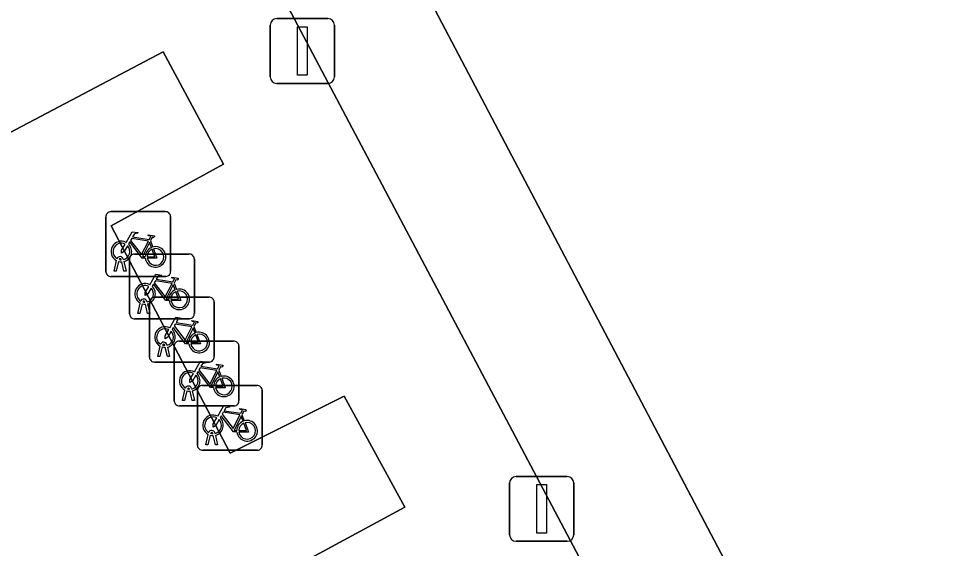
# Model space of a CAD drawing. Extents: x 162879 to 165540, y 384011 to 385181.
# Drawn here: x 163028.48 to 163042.86, y 384216.24 to 384224.42 of the extents above; entities that cross this region are included whole.
import ezdxf

# ---------------------------------------------------------------- set-up
doc = ezdxf.new("R2010")
doc.units = 0
for name, color, linetype in [('IMGEO_Fietsenrek', 7, 'Continuous'), ('IMGEO_Groenvoorziening', 7, 'Continuous'), ('IMGEO_Lichtmast', 7, 'Continuous'), ('IMGEO_Parkeervlak_open', 7, 'Continuous'), ('IMGEO_Rijbaan_lokaal_open', 7, 'Continuous')]:
    doc.layers.add(name, color=color, linetype=linetype)

msp = doc.modelspace()

# ---------------------------------------------------------------- linework, layer by layer
at = {"layer": 'IMGEO_Fietsenrek'}
for p, q in [((163029.904, 384221.441), (163030.745, 384221.441)), ((163030.745, 384221.441), (163029.904, 384221.441)), ((163029.829, 384220.516), (163029.829, 384221.357)), ((163029.829, 384221.357), (163029.829, 384220.516)), ((163030.829, 384221.366), (163030.829, 384220.525)), ((163030.829, 384220.525), (163030.829, 384221.366)), ((163030.516, 384220.99), (163030.552, 384220.895)), ((163029.956, 384220.525), (163029.995, 384220.685)), ((163030.025, 384220.673), (163029.99, 384220.525)), ((163030.067, 384220.697), (163030.066, 384220.701)), ((163030.108, 384220.525), (163030.074, 384220.667)), ((163030.098, 384220.708), (163030.099, 384220.701)), ((163030.106, 384220.671), (163030.141, 384220.525)), ((163030.195, 384219.862), (163030.195, 384220.703)), ((163030.195, 384220.703), (163030.195, 384219.862)), ((163030.27, 384220.787), (163031.111, 384220.787)), ((163031.111, 384220.787), (163030.27, 384220.787)), ((163031.195, 384220.712), (163031.195, 384219.871)), ((163031.195, 384219.871), (163031.195, 384220.712)), ((163029.99, 384220.525), (163029.956, 384220.525)), ((163030.141, 384220.525), (163030.108, 384220.525)), ((163030.754, 384220.441), (163029.913, 384220.441)), ((163029.913, 384220.441), (163030.754, 384220.441)), ((163030.882, 384220.336), (163030.918, 384220.241)), ((163030.577, 384220.12), (163031.418, 384220.12)), ((163031.418, 384220.12), (163030.577, 384220.12)), ((163030.322, 384219.871), (163030.361, 384220.031)), ((163030.391, 384220.019), (163030.356, 384219.871)), ((163030.433, 384220.043), (163030.432, 384220.047)), ((163030.474, 384219.871), (163030.44, 384220.013)), ((163030.464, 384220.054), (163030.465, 384220.047)), ((163030.472, 384220.017), (163030.507, 384219.871)), ((163030.502, 384219.195), (163030.502, 384220.036)), ((163030.502, 384220.036), (163030.502, 384219.195)), ((163031.502, 384220.045), (163031.502, 384219.204)), ((163031.502, 384219.204), (163031.502, 384220.045)), ((163030.356, 384219.871), (163030.322, 384219.871)), ((163030.507, 384219.871), (163030.474, 384219.871)), ((163031.12, 384219.787), (163030.279, 384219.787)), ((163030.279, 384219.787), (163031.12, 384219.787)), ((163031.189, 384219.669), (163031.225, 384219.574)), ((163030.74, 384219.376), (163030.739, 384219.38)), ((163030.771, 384219.387), (163030.772, 384219.38)), ((163030.959, 384219.443), (163031.8, 384219.443)), ((163031.8, 384219.443), (163030.959, 384219.443)), ((163030.629, 384219.204), (163030.668, 384219.364)), ((163030.698, 384219.352), (163030.663, 384219.204)), ((163030.781, 384219.204), (163030.747, 384219.346)), ((163030.779, 384219.35), (163030.814, 384219.204)), ((163030.884, 384218.518), (163030.884, 384219.359)), ((163030.884, 384219.359), (163030.884, 384218.518)), ((163031.884, 384219.368), (163031.884, 384218.527)), ((163031.884, 384218.527), (163031.884, 384219.368)), ((163031.427, 384219.12), (163030.586, 384219.12)), ((163030.586, 384219.12), (163031.427, 384219.12)), ((163030.663, 384219.204), (163030.629, 384219.204)), ((163030.814, 384219.204), (163030.781, 384219.204)), ((163031.571, 384218.992), (163031.607, 384218.897)), ((163031.011, 384218.527), (163031.05, 384218.687)), ((163031.08, 384218.675), (163031.045, 384218.527)), ((163031.122, 384218.699), (163031.121, 384218.703)), ((163031.163, 384218.527), (163031.129, 384218.669)), ((163031.153, 384218.71), (163031.154, 384218.703)), ((163031.161, 384218.673), (163031.196, 384218.527)), ((163031.243, 384217.833), (163031.243, 384218.674)), ((163031.243, 384218.674), (163031.243, 384217.833)), ((163031.318, 384218.758), (163032.159, 384218.758)), ((163032.159, 384218.758), (163031.318, 384218.758)), ((163032.243, 384218.683), (163032.243, 384217.842)), ((163032.243, 384217.842), (163032.243, 384218.683)), ((163031.045, 384218.527), (163031.011, 384218.527)), ((163031.196, 384218.527), (163031.163, 384218.527)), ((163031.809, 384218.443), (163030.968, 384218.443)), ((163030.968, 384218.443), (163031.809, 384218.443)), ((163031.93, 384218.307), (163031.966, 384218.212)), ((163031.37, 384217.842), (163031.409, 384218.002)), ((163031.439, 384217.99), (163031.404, 384217.842)), ((163031.481, 384218.014), (163031.48, 384218.018)), ((163031.522, 384217.842), (163031.488, 384217.984)), ((163031.512, 384218.025), (163031.513, 384218.018)), ((163031.52, 384217.988), (163031.555, 384217.842)), ((163031.404, 384217.842), (163031.37, 384217.842)), ((163031.555, 384217.842), (163031.522, 384217.842)), ((163032.168, 384217.758), (163031.327, 384217.758)), ((163031.327, 384217.758), (163032.168, 384217.758))]:
    msp.add_line(p, q, dxfattribs=at)
for points in [[(163030.142, 384220.967), (163030.237, 384221.131), (163030.323, 384221.117), (163030.325, 384221.108), (163030.269, 384221.097), (163030.242, 384221.052), (163030.498, 384221.011)], [(163030.438, 384220.723), (163030.388, 384220.723), (163030.197, 384220.974), (163030.178, 384220.942)], [(163030.485, 384220.986), (163030.228, 384221.027), (163030.211, 384220.998), (163030.378, 384220.778), (163030.485, 384220.986)], [(163030.533, 384220.888), (163030.503, 384220.965), (163030.394, 384220.747), (163030.437, 384220.747)], [(163030.498, 384221.011), (163030.523, 384221.06), (163030.517, 384221.064), (163030.494, 384221.068), (163030.482, 384221.075), (163030.481, 384221.078), (163030.483, 384221.083), (163030.578, 384221.068), (163030.58, 384221.058), (163030.57, 384221.045), (163030.558, 384221.039), (163030.544, 384221.045), (163030.516, 384220.99)], [(163030.163, 384220.915), (163030.111, 384220.825), (163030.071, 384220.8), (163030.072, 384220.847), (163030.127, 384220.941)], [(163030.467, 384220.747), (163030.587, 384220.746), (163030.543, 384220.86)], [(163030.563, 384220.867), (163030.618, 384220.722), (163030.468, 384220.722)], [(163030.508, 384220.313), (163030.603, 384220.477), (163030.689, 384220.463), (163030.691, 384220.454), (163030.635, 384220.443), (163030.608, 384220.398), (163030.864, 384220.357)], [(163030.864, 384220.357), (163030.889, 384220.406), (163030.883, 384220.41), (163030.86, 384220.414), (163030.848, 384220.421), (163030.847, 384220.424), (163030.849, 384220.429), (163030.944, 384220.414), (163030.946, 384220.404), (163030.936, 384220.391), (163030.924, 384220.385), (163030.91, 384220.391), (163030.882, 384220.336)], [(163030.529, 384220.261), (163030.477, 384220.171), (163030.437, 384220.146), (163030.438, 384220.193), (163030.493, 384220.287)], [(163030.804, 384220.069), (163030.754, 384220.069), (163030.563, 384220.32), (163030.544, 384220.288)], [(163030.851, 384220.332), (163030.594, 384220.373), (163030.577, 384220.344), (163030.744, 384220.124), (163030.851, 384220.332)], [(163030.899, 384220.234), (163030.869, 384220.311), (163030.76, 384220.093), (163030.803, 384220.093)], [(163030.833, 384220.093), (163030.953, 384220.092), (163030.909, 384220.206)], [(163030.929, 384220.213), (163030.984, 384220.068), (163030.834, 384220.068)], [(163030.815, 384219.646), (163030.91, 384219.81), (163030.996, 384219.796), (163030.998, 384219.787), (163030.942, 384219.776), (163030.915, 384219.731), (163031.171, 384219.69)], [(163031.158, 384219.665), (163030.901, 384219.706), (163030.884, 384219.677), (163031.051, 384219.457), (163031.158, 384219.665)], [(163031.171, 384219.69), (163031.196, 384219.739), (163031.19, 384219.743), (163031.167, 384219.747), (163031.155, 384219.754), (163031.154, 384219.757), (163031.156, 384219.762), (163031.251, 384219.747), (163031.253, 384219.737), (163031.243, 384219.724), (163031.231, 384219.718), (163031.217, 384219.724), (163031.189, 384219.669)], [(163030.836, 384219.594), (163030.784, 384219.504), (163030.744, 384219.479), (163030.745, 384219.526), (163030.8, 384219.62)], [(163031.111, 384219.402), (163031.061, 384219.402), (163030.87, 384219.653), (163030.851, 384219.621)], [(163031.206, 384219.567), (163031.176, 384219.644), (163031.067, 384219.426), (163031.11, 384219.426)], [(163031.14, 384219.426), (163031.26, 384219.425), (163031.216, 384219.539)], [(163031.236, 384219.546), (163031.291, 384219.401), (163031.141, 384219.401)], [(163031.197, 384218.969), (163031.292, 384219.133), (163031.378, 384219.119), (163031.38, 384219.11), (163031.324, 384219.099), (163031.297, 384219.054), (163031.553, 384219.013)], [(163031.553, 384219.013), (163031.578, 384219.062), (163031.572, 384219.066), (163031.549, 384219.07), (163031.537, 384219.077), (163031.536, 384219.08), (163031.538, 384219.085), (163031.633, 384219.07), (163031.635, 384219.06), (163031.625, 384219.047), (163031.613, 384219.041), (163031.599, 384219.047), (163031.571, 384218.992)], [(163031.218, 384218.917), (163031.166, 384218.827), (163031.126, 384218.802), (163031.127, 384218.849), (163031.182, 384218.943)], [(163031.493, 384218.725), (163031.443, 384218.725), (163031.252, 384218.976), (163031.233, 384218.944)], [(163031.54, 384218.988), (163031.283, 384219.029), (163031.266, 384219), (163031.433, 384218.78), (163031.54, 384218.988)], [(163031.588, 384218.89), (163031.558, 384218.967), (163031.449, 384218.749), (163031.492, 384218.749)], [(163031.522, 384218.749), (163031.642, 384218.748), (163031.598, 384218.862)], [(163031.618, 384218.869), (163031.673, 384218.724), (163031.523, 384218.724)], [(163031.556, 384218.284), (163031.651, 384218.448), (163031.737, 384218.434), (163031.739, 384218.425), (163031.683, 384218.414), (163031.656, 384218.369), (163031.912, 384218.328)], [(163031.912, 384218.328), (163031.937, 384218.377), (163031.931, 384218.381), (163031.908, 384218.385), (163031.896, 384218.392), (163031.895, 384218.395), (163031.897, 384218.4), (163031.992, 384218.385), (163031.994, 384218.375), (163031.984, 384218.362), (163031.972, 384218.356), (163031.958, 384218.362), (163031.93, 384218.307)], [(163031.577, 384218.232), (163031.525, 384218.142), (163031.485, 384218.117), (163031.486, 384218.164), (163031.541, 384218.258)], [(163031.852, 384218.04), (163031.802, 384218.04), (163031.611, 384218.291), (163031.592, 384218.259)], [(163031.899, 384218.303), (163031.642, 384218.344), (163031.625, 384218.315), (163031.792, 384218.095), (163031.899, 384218.303)], [(163031.947, 384218.205), (163031.917, 384218.282), (163031.808, 384218.064), (163031.851, 384218.064)], [(163031.881, 384218.064), (163032.001, 384218.063), (163031.957, 384218.177)], [(163031.977, 384218.184), (163032.032, 384218.039), (163031.882, 384218.039)]]:
    msp.add_lwpolyline(points, dxfattribs=at)
for centre, radius, start, end in [((163029.907, 384221.363), 0.0779, 92.4484, 184.2845), ((163029.907, 384221.363), 0.0779, 92.4484, 184.2845), ((163030.751, 384221.363), 0.0779, 2.4484, 94.2845), ((163030.751, 384221.363), 0.0779, 2.4484, 94.2845), ((163030.069, 384220.826), 0.159, 62.6766, 242.1369), ((163030.069, 384220.826), 0.129, 63.3192, 238.903), ((163030.069, 384220.826), 0.129, 283.6043, 43.4302), ((163030.069, 384220.826), 0.159, 283.5766, 46.6042), ((163030.596, 384220.742), 0.159, 113.3408, 178.3217), ((163030.596, 384220.742), 0.159, 187.0065, 105.7708), ((163030.596, 384220.742), 0.129, 113.923, 177.9556), ((163030.596, 384220.742), 0.129, 188.6715, 104.5883), ((163030.049, 384220.697), 0.0499, 12.8025, 158.6934), ((163030.069, 384220.826), 0.159, 253.9967, 271.7867), ((163030.049, 384220.697), 0.0174, 12.8025, 163.4502), ((163030.069, 384220.826), 0.129, 253.415, 269.0204), ((163030.273, 384220.709), 0.0779, 92.4484, 184.2845), ((163030.273, 384220.709), 0.0779, 92.4484, 184.2845), ((163031.117, 384220.709), 0.0779, 2.4484, 94.2845), ((163031.117, 384220.709), 0.0779, 2.4484, 94.2845), ((163030.751, 384220.519), 0.0779, 272.4484, 4.2845), ((163030.751, 384220.519), 0.0779, 272.4484, 4.2845), ((163029.907, 384220.519), 0.0779, 182.4484, 274.2845), ((163029.907, 384220.519), 0.0779, 182.4484, 274.2845), ((163030.435, 384220.172), 0.159, 62.6766, 242.1369), ((163030.435, 384220.172), 0.129, 63.3192, 238.903), ((163030.435, 384220.172), 0.129, 283.6043, 43.4302), ((163030.435, 384220.172), 0.159, 283.5766, 46.6042), ((163030.962, 384220.088), 0.159, 113.3408, 178.3217), ((163030.962, 384220.088), 0.159, 187.0065, 105.7708), ((163030.415, 384220.043), 0.0499, 12.8025, 158.6934), ((163030.58, 384220.042), 0.0779, 92.4484, 184.2845), ((163030.58, 384220.042), 0.0779, 92.4484, 184.2845), ((163030.962, 384220.088), 0.129, 113.923, 177.9556), ((163030.962, 384220.088), 0.129, 188.6715, 104.5883), ((163031.424, 384220.042), 0.0779, 2.4484, 94.2845), ((163031.424, 384220.042), 0.0779, 2.4484, 94.2845), ((163030.435, 384220.172), 0.159, 253.9967, 271.7867), ((163030.415, 384220.043), 0.0174, 12.8025, 163.4502), ((163030.435, 384220.172), 0.129, 253.415, 269.0204), ((163030.273, 384219.865), 0.0779, 182.4484, 274.2845), ((163030.273, 384219.865), 0.0779, 182.4484, 274.2845), ((163031.117, 384219.865), 0.0779, 272.4484, 4.2845), ((163031.117, 384219.865), 0.0779, 272.4484, 4.2845), ((163030.742, 384219.505), 0.159, 62.6766, 242.1369), ((163030.742, 384219.505), 0.129, 63.3192, 238.903), ((163030.742, 384219.505), 0.129, 283.6043, 43.4302), ((163030.742, 384219.505), 0.159, 283.5766, 46.6042), ((163031.269, 384219.421), 0.159, 113.3408, 178.3217), ((163031.269, 384219.421), 0.159, 187.0065, 105.7708), ((163031.269, 384219.421), 0.129, 113.923, 177.9556), ((163031.269, 384219.421), 0.129, 188.6715, 104.5883), ((163030.722, 384219.376), 0.0499, 12.8025, 158.6934), ((163030.722, 384219.376), 0.0174, 12.8025, 163.4502), ((163030.742, 384219.505), 0.129, 253.415, 269.0204), ((163030.962, 384219.365), 0.0779, 92.4484, 184.2845), ((163030.962, 384219.365), 0.0779, 92.4484, 184.2845), ((163031.806, 384219.365), 0.0779, 2.4484, 94.2845), ((163031.806, 384219.365), 0.0779, 2.4484, 94.2845), ((163030.742, 384219.505), 0.159, 253.9967, 271.7867), ((163030.58, 384219.198), 0.0779, 182.4484, 274.2845), ((163030.58, 384219.198), 0.0779, 182.4484, 274.2845), ((163031.424, 384219.198), 0.0779, 272.4484, 4.2845), ((163031.424, 384219.198), 0.0779, 272.4484, 4.2845), ((163031.124, 384218.828), 0.159, 62.6766, 242.1369), ((163031.124, 384218.828), 0.129, 63.3192, 238.903), ((163031.124, 384218.828), 0.159, 283.5766, 46.6042), ((163031.124, 384218.828), 0.129, 283.6043, 43.4302), ((163031.651, 384218.744), 0.159, 113.3408, 178.3217), ((163031.651, 384218.744), 0.159, 187.0065, 105.7708), ((163031.651, 384218.744), 0.129, 113.923, 177.9556), ((163031.651, 384218.744), 0.129, 188.6715, 104.5883), ((163031.104, 384218.699), 0.0499, 12.8025, 158.6934), ((163031.124, 384218.828), 0.159, 253.9967, 271.7867), ((163031.104, 384218.699), 0.0174, 12.8025, 163.4502), ((163031.124, 384218.828), 0.129, 253.415, 269.0204), ((163031.321, 384218.68), 0.0779, 92.4484, 184.2845), ((163031.321, 384218.68), 0.0779, 92.4484, 184.2845), ((163032.165, 384218.68), 0.0779, 2.4484, 94.2845), ((163032.165, 384218.68), 0.0779, 2.4484, 94.2845), ((163030.962, 384218.521), 0.0779, 182.4484, 274.2845), ((163030.962, 384218.521), 0.0779, 182.4484, 274.2845), ((163031.806, 384218.521), 0.0779, 272.4484, 4.2845), ((163031.806, 384218.521), 0.0779, 272.4484, 4.2845), ((163031.483, 384218.143), 0.159, 62.6766, 242.1369), ((163031.483, 384218.143), 0.129, 63.3192, 238.903), ((163031.483, 384218.143), 0.129, 283.6043, 43.4302), ((163031.483, 384218.143), 0.159, 283.5766, 46.6042), ((163032.01, 384218.059), 0.159, 113.3408, 178.3217), ((163032.01, 384218.059), 0.159, 187.0065, 105.7708), ((163032.01, 384218.059), 0.129, 113.923, 177.9556), ((163032.01, 384218.059), 0.129, 188.6715, 104.5883), ((163031.463, 384218.014), 0.0499, 12.8025, 158.6934), ((163031.483, 384218.143), 0.159, 253.9967, 271.7867), ((163031.463, 384218.014), 0.0174, 12.8025, 163.4502), ((163031.483, 384218.143), 0.129, 253.415, 269.0204), ((163031.321, 384217.836), 0.0779, 182.4484, 274.2845), ((163031.321, 384217.836), 0.0779, 182.4484, 274.2845), ((163032.165, 384217.836), 0.0779, 272.4484, 4.2845), ((163032.165, 384217.836), 0.0779, 272.4484, 4.2845)]:
    msp.add_arc(centre, radius, start, end, dxfattribs=at)
at = {"layer": 'IMGEO_Groenvoorziening'}
msp.add_lwpolyline([(163046.764, 384236.284), (163046.789, 384236.297), (163046.732, 384236.407), (163046.287, 384237.263), (163030.287, 384228.938), (163030.573, 384228.36), (163030.638, 384228.394), (163040.222, 384210.272), (163041.946, 384211.188), (163032.652, 384228.845), (163037.115, 384231.211), (163036.667, 384232.088), (163041.974, 384234.886), (163042.428, 384234.014)], close=True, dxfattribs=at)
msp.add_lwpolyline([(163040.025, 384206.274), (163039.122, 384207.993), (163037.341, 384207.082), (163035.501, 384210.661), (163037.227, 384211.57), (163036.313, 384213.338), (163034.558, 384212.413), (163032.685, 384215.929), (163034.445, 384216.88), (163033.509, 384218.592), (163031.746, 384217.714), (163029.909, 384221.222), (163031.645, 384222.176), (163030.715, 384223.909), (163023.702, 384220.213)], dxfattribs=at)
at = {"layer": 'IMGEO_Lichtmast'}
for p, q in [((163032.466, 384224.421), (163033.256, 384224.421)), ((163033.256, 384224.421), (163032.466, 384224.421)), ((163032.366, 384223.521), (163032.366, 384224.321)), ((163032.366, 384224.321), (163032.366, 384223.521)), ((163033.356, 384224.321), (163033.356, 384223.521)), ((163033.356, 384223.521), (163033.356, 384224.321)), ((163033.256, 384223.421), (163032.466, 384223.421)), ((163032.466, 384223.421), (163033.256, 384223.421)), ((163036.06, 384216.453), (163036.06, 384217.253)), ((163036.06, 384217.253), (163036.06, 384216.453)), ((163036.16, 384217.353), (163036.95, 384217.353)), ((163036.95, 384217.353), (163036.16, 384217.353)), ((163037.05, 384217.253), (163037.05, 384216.453)), ((163037.05, 384216.453), (163037.05, 384217.253)), ((163036.95, 384216.353), (163036.16, 384216.353)), ((163036.16, 384216.353), (163036.95, 384216.353))]:
    msp.add_line(p, q, dxfattribs=at)
for points in [[(163032.786, 384224.296), (163032.936, 384224.296), (163032.936, 384223.546), (163032.786, 384223.546), (163032.786, 384224.296)], [(163036.48, 384217.228), (163036.63, 384217.228), (163036.63, 384216.478), (163036.48, 384216.478), (163036.48, 384217.228)]]:
    msp.add_lwpolyline(points, dxfattribs=at)
for centre, start, end in [((163032.466, 384224.321), 90, 180), ((163032.466, 384224.321), 90, 180), ((163033.256, 384224.321), 0, 90), ((163033.256, 384224.321), 360, 90), ((163032.466, 384223.521), 180, 270), ((163032.466, 384223.521), 180, 270), ((163033.256, 384223.521), 270, 0), ((163033.256, 384223.521), 270, 0), ((163036.16, 384217.253), 90, 180), ((163036.16, 384217.253), 90, 180), ((163036.95, 384217.253), 0, 90), ((163036.95, 384217.253), 360, 90), ((163036.16, 384216.453), 180, 270), ((163036.16, 384216.453), 180, 270), ((163036.95, 384216.453), 270, 0), ((163036.95, 384216.453), 270, 0)]:
    msp.add_arc(centre, 0.1, start, end, dxfattribs=at)
at = {"layer": 'IMGEO_Parkeervlak_open'}
msp.add_lwpolyline([(163057.039, 384216.873), (163047.577, 384234.747), (163046.764, 384236.284), (163042.428, 384234.014), (163041.974, 384234.886), (163036.667, 384232.088), (163037.115, 384231.211), (163032.652, 384228.845), (163041.946, 384211.188), (163040.222, 384210.272), (163041.173, 384208.482)], close=True, dxfattribs=at)
at = {"layer": 'IMGEO_Rijbaan_lokaal_open'}
for points in [[(163044.864, 384201.274), (163041.173, 384208.482), (163040.222, 384210.272), (163030.638, 384228.394), (163030.573, 384228.36), (163014.549, 384219.892), (163014.301, 384219.761), (163017.293, 384214.082), (163018.429, 384212.041), (163018.152, 384211.894), (163024.825, 384199.304), (163025.066, 384199.433), (163026.131, 384197.372), (163028.279, 384193.317), (163012.433, 384184.826), (163020.858, 384168.961), (163032.586, 384175.227), (163036.694, 384177.404), (163038.642, 384173.779), (163039.758, 384171.616), (163032.709, 384167.878)], [(163023.702, 384220.213), (163030.715, 384223.909), (163031.645, 384222.176), (163029.909, 384221.222), (163031.746, 384217.714), (163033.509, 384218.592), (163034.445, 384216.88), (163032.685, 384215.929), (163034.558, 384212.413), (163036.313, 384213.338), (163037.227, 384211.57), (163035.501, 384210.661), (163037.341, 384207.082), (163039.122, 384207.993), (163040.025, 384206.274)]]:
    msp.add_lwpolyline(points, dxfattribs=at)

doc.saveas('drawing.dxf')
